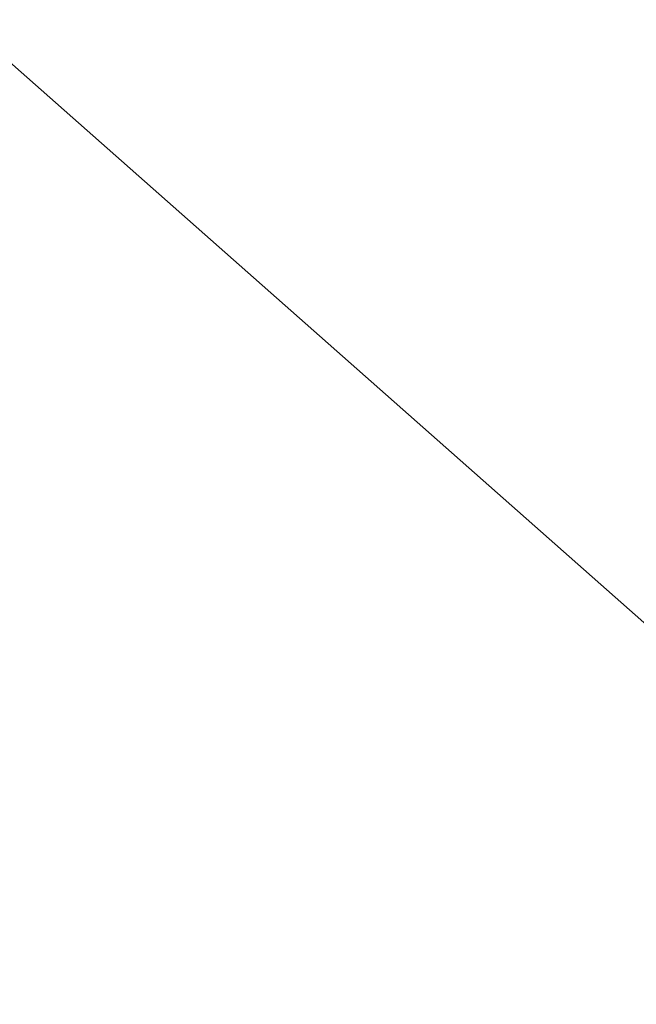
# Model space of a CAD drawing. Header units: millimetres. Extents: x 162876 to 168130, y 402614 to 405602.
# Tile 903 of 1056: x 165502.461 to 165502.676, y 403949.648 to 403949.991. Entities that reach past the tile are written whole.
import ezdxf
from ezdxf import colors
from ezdxf.entities.mleader import LeaderData, LeaderLine
from ezdxf.math import Vec2, Vec3

# ---------------------------------------------------------------- set-up
doc = ezdxf.new("R2010")
doc.units = ezdxf.units.MM
for name, color, linetype, lineweight in [('X-CA190022.004-UO-BGT_Ondergrond$0$GE_314_WGDRijbaanLokaleweg_Vlak_GEM', 253, 'Continuous', 9), ('X-CA190022.004-UO-BGT_Ondergrond$0$GE_316_WGDFietspad_Vlak_GEM', 253, 'Continuous', 9), ('X-CA190022.004-UO-OPB_Opbreek_v0.1$0$X-XX-AL-T25- LEADER ASFALT', 7, 'Continuous', 25)]:
    doc.layers.add(name, color=color, linetype=linetype, lineweight=lineweight)
doc.styles.add('X-CA190022.004-UO-OPB_Opbreek_v0.1$0$NLCS-ISO-M200-T25', font='NLCS-ISO.ttf', dxfattribs={"height": 0.5})

msp = doc.modelspace()

# ---------------------------------------------------------------- leaders
at = {"layer": 'X-CA190022.004-UO-OPB_Opbreek_v0.1$0$X-XX-AL-T25- LEADER ASFALT'}
ml = msp.add_multileader_mtext('Standard', dxfattribs=at)
ml.set_content('\\A1;Wegvak 2.16; Fietspad Geerbosch\\PTotaal teervrij:\\PFrezen asfalt 25mm:  273.0m{\\H0.7x;\\S2^ ;\\H1.42857x; }', color=256, style='X-CA190022.004-UO-OPB_Opbreek_v0.1$0$NLCS-ISO-M200-T25')
ml.set_leader_properties(color=256, linetype='ByLayer', lineweight=-1)
ml.build(insert=Vec2(0, 0))
ml.multileader.update_dxf_attribs({"text_left_attachment_type": 5, "text_right_attachment_type": 5, "dogleg_length": 0.5, "arrow_head_size": 0.5})
ctx = ml.context
ctx.base_point, ctx.char_height, ctx.arrow_head_size, ctx.landing_gap_size, ctx.plane_origin, ctx.plane_x_axis, ctx.plane_y_axis = Vec3(165519.48273, 403953.67045), 0.5, 0.5, 0.18, Vec3(165445.82713, 403966.77398), Vec3(0.692899, 0.721035), Vec3(-0.721035, 0.692899)
ctx.left_attachment, ctx.right_attachment = 5, 5
notes = []
notes.append((ctx, [(0, (1, 1, 0), (165519.13628, 403953.30993), (0.692899, 0.721035), 0.5, [(1, [(165496.54628, 403920.17207), (165523.5587, 403949.43517)], 0, [])])]))
ctx.mtext.insert, ctx.mtext.text_direction, ctx.mtext.rotation, ctx.mtext.width, ctx.mtext.flow_direction = Vec3(165517.97311, 403955.37081), Vec3(0.692899, 0.721035), 0.805295, 10.2162077, 5
ctx.mtext.has_bg_fill, ctx.mtext.bg_color, ctx.mtext.bg_scale_factor, ctx.mtext.bg_transparency, ctx.mtext.use_window_bg_color = 1, -1027028792, 1.5, 0, 1
for ctx, leaders in notes:
    for number, flags, end, landing, length, lines in leaders:
        leader = LeaderData()
        leader.index, (leader.has_last_leader_line, leader.has_dogleg_vector, leader.attachment_direction) = number, flags
        leader.last_leader_point, leader.dogleg_vector, leader.dogleg_length = Vec3(end), Vec3(landing), length
        for number, points, colour, breaks in lines:
            line = LeaderLine()
            line.index, line.vertices, line.color, line.breaks = number, Vec3.list(points), colors.encode_raw_color(colour), breaks
            leader.lines.append(line)
        ctx.leaders.append(leader)

# ---------------------------------------------------------------- next in the draw order: linework, layer by layer
at = {"layer": 'X-CA190022.004-UO-BGT_Ondergrond$0$GE_314_WGDRijbaanLokaleweg_Vlak_GEM', "flags": 128}
msp.add_lwpolyline([(165475.679, 403979.24), (165481.989, 403973.676), (165489.952, 403966.654), (165503.146, 403954.964), (165511.755, 403947.369), (165508.974, 403944.22), (165471.36, 403977.447), (165465.041, 403983.368), (165460.723, 403987.853), (165456.771, 403992.257), (165447.198, 404004.181), (165445.201, 404006.669)], dxfattribs=at)
at = {"layer": 'X-CA190022.004-UO-BGT_Ondergrond$0$GE_316_WGDFietspad_Vlak_GEM', "flags": 128}
msp.add_lwpolyline([(165471.36, 403977.447), (165508.974, 403944.22), (165508.008, 403943.126), (165497.262, 403952.61), (165488.043, 403960.727), (165485.951, 403962.569), (165476.921, 403970.557)], dxfattribs=at)

doc.saveas('drawing.dxf')
